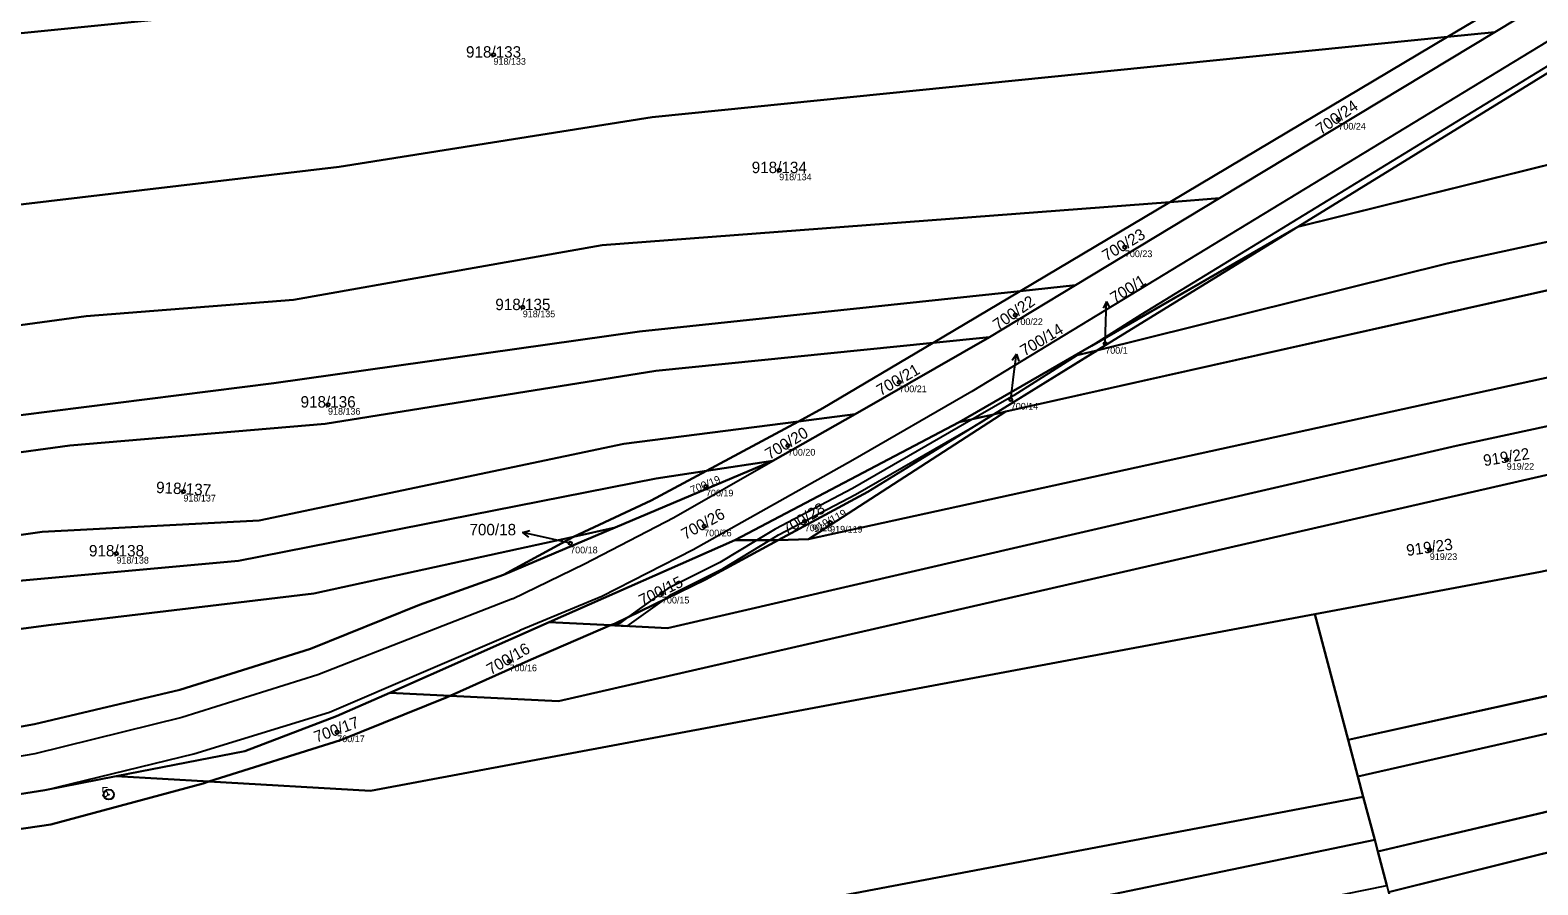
# Model space of a CAD drawing. Extents: x -603967 to -594699, y -1179315 to -1165625.
# Drawn here: x -595647.4 to -595422.6, y -1171950.6 to -1171823.2 of the extents above; entities that cross this region are included whole.
import ezdxf

# ---------------------------------------------------------------- set-up
doc = ezdxf.new("R2010")
doc.units = 0
for name, color, linetype in [('Definiční body', 7, 'Continuous'), ('Hranice parcel', 7, 'Continuous'), ('Parcelní čísla', 7, 'Continuous'), ('Polygon parcely', 7, 'Continuous'), ('Pop  PČ popisy', 7, 'Continuous'), ('Vnitřní kresba', 7, 'Continuous'), ('Věcná břemena k části', 7, 'Continuous'), ('Značky bodu BP', 7, 'Continuous')]:
    doc.layers.add(name, color=color, linetype=linetype)

msp = doc.modelspace()

# ---------------------------------------------------------------- linework, layer by layer
at = {"layer": 'Definiční body'}
for centre in [(-595578.35, -1171826.84994), (-595452.37, -1171836.51994), (-595535.75, -1171844.06994), (-595484.2, -1171855.52994), (-595573.98, -1171864.48994), (-595500.53, -1171865.64994), (-595487.13, -1171869.92994), (-595517.84, -1171875.65994), (-595603.02, -1171879.00994), (-595501.22, -1171878.24994), (-595534.45, -1171885.10994), (-595427.27, -1171887.21994), (-595624.58, -1171891.94994), (-595546.67, -1171891.18994), (-595546.93, -1171897.13994), (-595531.93, -1171896.37994), (-595528.15, -1171896.57994), (-595566.91, -1171899.66994), (-595634.57, -1171901.19994), (-595438.74, -1171900.66994), (-595553.23, -1171907.14994), (-595575.96, -1171917.24994), (-595601.64, -1171927.81994)]:
    msp.add_circle(centre, 0.25, dxfattribs=at)
at = {"layer": 'Hranice parcel'}
for p, q in [((-595429.04, -1171823.46), (-595378.77, -1171793.14)), ((-595458.4, -1171852.48), (-595371.1, -1171798.69)), ((-595418.79, -1171813.89), (-595436.08, -1171824.17)), ((-595436.08, -1171824.17), (-595477.51, -1171848.8)), ((-595470.1, -1171848.23), (-595429.04, -1171823.46)), ((-595458.4, -1171852.48), (-595345.63, -1171824.55)), ((-595429.04, -1171823.46), (-595436.08, -1171824.17)), ((-595501.97, -1171880.04), (-595330.97, -1171841.75)), ((-595477.51, -1171848.8), (-595499.83, -1171862.07)), ((-595491.57, -1171861.19), (-595470.1, -1171848.23)), ((-595470.1, -1171848.23), (-595477.51, -1171848.8)), ((-595458.4, -1171852.48), (-595491.76, -1171871.75)), ((-595488.38, -1171870.95), (-595458.4, -1171852.48)), ((-595504.41, -1171868.94), (-595491.57, -1171861.19)), ((-595491.57, -1171861.19), (-595499.83, -1171862.07)), ((-595499.83, -1171862.07), (-595512.81, -1171869.79)), ((-595524.44, -1171880.42), (-595504.41, -1171868.94)), ((-595504.41, -1171868.94), (-595512.81, -1171869.79)), ((-595491.76, -1171871.75), (-595508.9, -1171881.59)), ((-595503.8, -1171880.45), (-595488.38, -1171870.95)), ((-595491.76, -1171871.75), (-595488.38, -1171870.95)), ((-595532.86, -1171881.5), (-595546.6, -1171888.88)), ((-595536.7, -1171887.39), (-595524.44, -1171880.42)), ((-595524.44, -1171880.42), (-595532.86, -1171881.5)), ((-595501.97, -1171880.04), (-595531.38, -1171899.05)), ((-595508.9, -1171881.59), (-595503.8, -1171880.45)), ((-595503.8, -1171880.45), (-595501.97, -1171880.04)), ((-595542.34, -1171899.21), (-595508.9, -1171881.59)), ((-595560.23, -1171897.33), (-595536.7, -1171887.39)), ((-595536.7, -1171887.39), (-595546.6, -1171888.88)), ((-595546.6, -1171888.88), (-595554.84, -1171893.3)), ((-595554.84, -1171893.3), (-595566.43, -1171898.68)), ((-595576.87, -1171904.35), (-595560.23, -1171897.33)), ((-595566.43, -1171898.68), (-595576.87, -1171904.35)), ((-595542.34, -1171899.21), (-595570.03, -1171911.44)), ((-595560.23, -1171897.33), (-595566.43, -1171898.68)), ((-595546.73, -1171905.04), (-595535.92, -1171899.21)), ((-595535.92, -1171899.21), (-595542.34, -1171899.21)), ((-595531.38, -1171899.05), (-595535.92, -1171899.21)), ((-595450.92, -1171928.97), (-595311.61, -1171898.17)), ((-595449.47, -1171934.43), (-595310.01, -1171902.77)), ((-595560.33, -1171911.65), (-595546.73, -1171905.04)), ((-595450.92, -1171928.97), (-595455.9, -1171910.21)), ((-595570.03, -1171911.44), (-595593.8, -1171921.94)), ((-595570.03, -1171911.44), (-595560.89, -1171911.89)), ((-595560.89, -1171911.89), (-595560.33, -1171911.65)), ((-595446.51, -1171945.6), (-595306.58, -1171912.64)), ((-595444.89, -1171951.67), (-595305.1, -1171916.83)), ((-595593.8, -1171921.94), (-595584.79, -1171922.39)), ((-595601.15, -1171929.01), (-595585.26, -1171922.6)), ((-595585.26, -1171922.6), (-595584.79, -1171922.39)), ((-595646.8, -1171926.65), (-595682.06, -1171932.98)), ((-595620.78, -1171935.18), (-595601.15, -1171929.01)), ((-595449.47, -1171934.43), (-595450.92, -1171928.97)), ((-595634.63, -1171934.38), (-595620.78, -1171935.18)), ((-595621.66, -1171935.46), (-595620.78, -1171935.18)), ((-595448.67, -1171937.46), (-595449.47, -1171934.43)), ((-595644.33, -1171941.58), (-595621.66, -1171935.46)), ((-595446.96, -1171943.89), (-595448.67, -1171937.46)), ((-595705.13, -1171950.46), (-595644.33, -1171941.58)), ((-595446.51, -1171945.6), (-595446.96, -1171943.89)), ((-595445.15, -1171950.69), (-595446.51, -1171945.6))]:
    msp.add_line(p, q, dxfattribs=at)
for points in [[(-595671.99, -1171825.87), (-595661.24, -1171824.85), (-595604.02, -1171819.16), (-595557.97, -1171811.72), (-595478, -1171801.73), (-595425.08, -1171789.85), (-595377.66, -1171777.35)], [(-595674.13, -1171852.14), (-595601.38, -1171843.56), (-595554.69, -1171836.15), (-595436.08, -1171824.17)], [(-595488.38, -1171870.95), (-595436.17, -1171857.98), (-595364.52, -1171842.45), (-595336.06, -1171834.8)], [(-595675.96, -1171870.81), (-595639.1, -1171865.83), (-595608.17, -1171863.4), (-595562.12, -1171855.25), (-595477.51, -1171848.8)], [(-595531.38, -1171899.05), (-595370.07, -1171863.8), (-595326.23, -1171852.89)], [(-595560.89, -1171911.89), (-595552.4, -1171912.31), (-595434.82, -1171885.14), (-595322.79, -1171860.97)], [(-595677.27, -1171884.13), (-595611.12, -1171875.81), (-595556.58, -1171868.1), (-595499.83, -1171862.07)], [(-595584.79, -1171922.39), (-595568.66, -1171923.19), (-595321.32, -1171866.62)], [(-595677.85, -1171890.05), (-595641.51, -1171885.11), (-595603.46, -1171881.84), (-595554.12, -1171873.97), (-595512.81, -1171869.79)], [(-595512.81, -1171869.79), (-595529.22, -1171879.54), (-595532.86, -1171881.5)], [(-595679.09, -1171902.72), (-595645.66, -1171897.97), (-595613.27, -1171896.29), (-595558.93, -1171884.84), (-595532.86, -1171881.5)], [(-595535.92, -1171899.21), (-595522.54, -1171891.99), (-595503.8, -1171880.45)], [(-595455.9, -1171910.21), (-595422.25, -1171903.91), (-595317.46, -1171881.42)], [(-595679.74, -1171909.37), (-595657.37, -1171906), (-595616.37, -1171902.28), (-595554.08, -1171890), (-595546.6, -1171888.88)], [(-595680.46, -1171916.65), (-595644.68, -1171911.85), (-595605.14, -1171907.14), (-595566.43, -1171898.68)], [(-595576.87, -1171904.35), (-595589.4, -1171908.86), (-595605.63, -1171915.41), (-595625.14, -1171921.51), (-595646.8, -1171926.65)], [(-595620.78, -1171935.18), (-595596.71, -1171936.58), (-595455.9, -1171910.21)], [(-595584.79, -1171922.39), (-595572.72, -1171917), (-595560.89, -1171911.89)], [(-595593.8, -1171921.94), (-595601.74, -1171925.45), (-595615.41, -1171930.65), (-595634.63, -1171934.38)], [(-595705.26, -1171945.89), (-595645.24, -1171936.44), (-595634.63, -1171934.38)], [(-595853.75, -1171995.6), (-595633.34, -1171972.45), (-595448.67, -1171937.46)], [(-595446.96, -1171943.89), (-595631.99, -1171982.34), (-595853.5, -1172003.3)]]:
    msp.add_lwpolyline(points, dxfattribs=at)
at = {"layer": 'Polygon parcely'}
for points in [[(-595557.97, -1171811.72), (-595478, -1171801.73), (-595425.08, -1171789.85), (-595377.66, -1171777.35), (-595378.81, -1171749.99), (-595432.23, -1171764.82), (-595499.96, -1171779.53), (-595593.54, -1171792.82), (-595670.2, -1171800.86), (-595671.99, -1171825.87), (-595661.24, -1171824.85), (-595604.02, -1171819.16)], [(-595378.57, -1171789.24), (-595377.66, -1171777.35), (-595425.08, -1171789.85), (-595478, -1171801.73), (-595557.97, -1171811.72), (-595604.02, -1171819.16), (-595661.24, -1171824.85), (-595671.99, -1171825.87), (-595673.17, -1171842.3), (-595674.13, -1171852.14), (-595601.38, -1171843.56), (-595554.69, -1171836.15), (-595436.08, -1171824.17), (-595418.79, -1171813.89)], [(-595378.77, -1171793.14), (-595378.57, -1171789.24), (-595418.79, -1171813.89), (-595436.08, -1171824.17), (-595429.04, -1171823.46)], [(-595458.4, -1171852.48), (-595345.63, -1171824.55), (-595371.1, -1171798.69)], [(-595562.12, -1171855.25), (-595477.51, -1171848.8), (-595436.08, -1171824.17), (-595554.69, -1171836.15), (-595601.38, -1171843.56), (-595674.13, -1171852.14), (-595675.96, -1171870.81), (-595639.1, -1171865.83), (-595608.17, -1171863.4)], [(-595364.52, -1171842.45), (-595336.06, -1171834.8), (-595345.63, -1171824.55), (-595458.4, -1171852.48), (-595488.38, -1171870.95), (-595436.17, -1171857.98)], [(-595477.51, -1171848.8), (-595470.1, -1171848.23), (-595429.04, -1171823.46), (-595436.08, -1171824.17)], [(-595501.97, -1171880.04), (-595330.97, -1171841.75), (-595336.06, -1171834.8), (-595364.52, -1171842.45), (-595436.17, -1171857.98), (-595488.38, -1171870.95), (-595503.8, -1171880.45)], [(-595370.07, -1171863.8), (-595326.23, -1171852.89), (-595330.97, -1171841.75), (-595501.97, -1171880.04), (-595531.38, -1171899.05)], [(-595499.83, -1171862.07), (-595477.51, -1171848.8), (-595562.12, -1171855.25), (-595608.17, -1171863.4), (-595639.1, -1171865.83), (-595675.96, -1171870.81), (-595677.27, -1171884.13), (-595611.12, -1171875.81), (-595556.58, -1171868.1)], [(-595499.83, -1171862.07), (-595491.57, -1171861.19), (-595470.1, -1171848.23), (-595477.51, -1171848.8)], [(-595535.92, -1171899.21), (-595546.73, -1171905.04), (-595560.33, -1171911.65), (-595560.89, -1171911.89), (-595552.4, -1171912.31), (-595434.82, -1171885.14), (-595322.79, -1171860.97), (-595326.23, -1171852.89), (-595370.07, -1171863.8), (-595531.38, -1171899.05)], [(-595458.4, -1171852.48), (-595491.76, -1171871.75), (-595488.38, -1171870.95)], [(-595321.32, -1171866.62), (-595322.79, -1171860.97), (-595434.82, -1171885.14), (-595552.4, -1171912.31), (-595560.89, -1171911.89), (-595572.72, -1171917), (-595584.79, -1171922.39), (-595568.66, -1171923.19)], [(-595491.57, -1171861.19), (-595499.83, -1171862.07), (-595512.81, -1171869.79), (-595504.41, -1171868.94)], [(-595603.46, -1171881.84), (-595554.12, -1171873.97), (-595512.81, -1171869.79), (-595499.83, -1171862.07), (-595556.58, -1171868.1), (-595611.12, -1171875.81), (-595677.27, -1171884.13), (-595677.85, -1171890.05), (-595641.51, -1171885.11)], [(-595620.78, -1171935.18), (-595596.71, -1171936.58), (-595455.9, -1171910.21), (-595422.25, -1171903.91), (-595317.46, -1171881.42), (-595321.32, -1171866.62), (-595568.66, -1171923.19), (-595584.79, -1171922.39), (-595585.26, -1171922.6), (-595601.15, -1171929.01)], [(-595613.27, -1171896.29), (-595558.93, -1171884.84), (-595532.86, -1171881.5), (-595529.22, -1171879.54), (-595512.81, -1171869.79), (-595554.12, -1171873.97), (-595603.46, -1171881.84), (-595641.51, -1171885.11), (-595677.85, -1171890.05), (-595679.09, -1171902.72), (-595645.66, -1171897.97)], [(-595504.41, -1171868.94), (-595512.81, -1171869.79), (-595529.22, -1171879.54), (-595532.86, -1171881.5), (-595524.44, -1171880.42)], [(-595508.9, -1171881.59), (-595503.8, -1171880.45), (-595488.38, -1171870.95), (-595491.76, -1171871.75)], [(-595616.37, -1171902.28), (-595554.08, -1171890), (-595546.6, -1171888.88), (-595532.86, -1171881.5), (-595558.93, -1171884.84), (-595613.27, -1171896.29), (-595645.66, -1171897.97), (-595679.09, -1171902.72), (-595679.74, -1171909.37), (-595657.37, -1171906)], [(-595524.44, -1171880.42), (-595532.86, -1171881.5), (-595546.6, -1171888.88), (-595536.7, -1171887.39)], [(-595522.54, -1171891.99), (-595503.8, -1171880.45), (-595508.9, -1171881.59), (-595542.34, -1171899.21), (-595535.92, -1171899.21)], [(-595503.8, -1171880.45), (-595522.54, -1171891.99), (-595535.92, -1171899.21), (-595531.38, -1171899.05), (-595501.97, -1171880.04)], [(-595311.61, -1171898.17), (-595317.46, -1171881.42), (-595422.25, -1171903.91), (-595455.9, -1171910.21), (-595450.92, -1171928.97)], [(-595554.84, -1171893.3), (-595566.43, -1171898.68), (-595560.23, -1171897.33), (-595536.7, -1171887.39), (-595546.6, -1171888.88)], [(-595644.68, -1171911.85), (-595605.14, -1171907.14), (-595566.43, -1171898.68), (-595554.84, -1171893.3), (-595546.6, -1171888.88), (-595554.08, -1171890), (-595616.37, -1171902.28), (-595657.37, -1171906), (-595679.74, -1171909.37), (-595680.46, -1171916.65)], [(-595576.87, -1171904.35), (-595566.43, -1171898.68), (-595605.14, -1171907.14), (-595644.68, -1171911.85), (-595680.46, -1171916.65), (-595682.06, -1171932.98), (-595646.8, -1171926.65), (-595625.14, -1171921.51), (-595605.63, -1171915.41), (-595589.4, -1171908.86)], [(-595576.87, -1171904.35), (-595560.23, -1171897.33), (-595566.43, -1171898.68)], [(-595535.92, -1171899.21), (-595542.34, -1171899.21), (-595570.03, -1171911.44), (-595560.89, -1171911.89), (-595560.33, -1171911.65), (-595546.73, -1171905.04)], [(-595310.01, -1171902.77), (-595311.61, -1171898.17), (-595450.92, -1171928.97), (-595449.47, -1171934.43)], [(-595306.58, -1171912.64), (-595310.01, -1171902.77), (-595449.47, -1171934.43), (-595448.67, -1171937.46), (-595446.96, -1171943.89), (-595446.51, -1171945.6)], [(-595764.38, -1171969.26), (-595823.96, -1171980.45), (-595854.09, -1171985), (-595853.75, -1171995.6), (-595633.34, -1171972.45), (-595448.67, -1171937.46), (-595449.47, -1171934.43), (-595450.92, -1171928.97), (-595455.9, -1171910.21), (-595596.71, -1171936.58), (-595620.78, -1171935.18), (-595621.66, -1171935.46), (-595644.33, -1171941.58), (-595705.13, -1171950.46), (-595705.03, -1171954.3), (-595733.05, -1171962.07)], [(-595572.72, -1171917), (-595560.89, -1171911.89), (-595570.03, -1171911.44), (-595593.8, -1171921.94), (-595584.79, -1171922.39)], [(-595305.1, -1171916.83), (-595306.58, -1171912.64), (-595446.51, -1171945.6), (-595445.15, -1171950.69), (-595444.89, -1171951.67)], [(-595301.19, -1171925.6), (-595305.1, -1171916.83), (-595444.89, -1171951.67), (-595443.22, -1171956.89), (-595441.54, -1171962.12)], [(-595585.26, -1171922.6), (-595584.79, -1171922.39), (-595593.8, -1171921.94), (-595601.74, -1171925.45), (-595615.41, -1171930.65), (-595634.63, -1171934.38), (-595620.78, -1171935.18), (-595601.15, -1171929.01)], [(-595705.13, -1171950.46), (-595644.33, -1171941.58), (-595621.66, -1171935.46), (-595620.78, -1171935.18), (-595634.63, -1171934.38), (-595645.24, -1171936.44), (-595705.26, -1171945.89)], [(-595853.75, -1171995.6), (-595853.5, -1172003.3), (-595631.99, -1171982.34), (-595446.96, -1171943.89), (-595448.67, -1171937.46), (-595633.34, -1171972.45)], [(-595853.5, -1172003.3), (-595853.23, -1172011.76), (-595706.65, -1171996.09), (-595626.56, -1171989.02), (-595580.18, -1171978.08), (-595445.15, -1171950.69), (-595446.51, -1171945.6), (-595446.96, -1171943.89), (-595631.99, -1171982.34)]]:
    msp.add_lwpolyline(points, close=True, dxfattribs=at)
for points in [[(-595378.77, -1171793.14), (-595429.04, -1171823.46), (-595470.1, -1171848.23), (-595491.57, -1171861.19), (-595504.41, -1171868.94), (-595524.44, -1171880.42), (-595536.7, -1171887.39), (-595560.23, -1171897.33), (-595576.87, -1171904.35), (-595589.4, -1171908.86), (-595605.63, -1171915.41), (-595625.14, -1171921.51), (-595646.8, -1171926.65), (-595682.06, -1171932.98)], [(-595705.26, -1171945.89), (-595645.24, -1171936.44), (-595634.63, -1171934.38), (-595615.41, -1171930.65), (-595601.74, -1171925.45), (-595593.8, -1171921.94), (-595570.03, -1171911.44), (-595542.34, -1171899.21), (-595508.9, -1171881.59), (-595491.76, -1171871.75), (-595458.4, -1171852.48), (-595371.1, -1171798.69)]]:
    msp.add_lwpolyline(points, dxfattribs=at)
at = {"layer": 'Pop  PČ popisy'}
for p, q in [((-595486.925, -1171863.621), (-595487.461, -1171864.604)), ((-595487.03, -1171866.62), (-595486.925, -1171863.621)), ((-595486.925, -1171863.621), (-595486.46, -1171864.639)), ((-595487.13, -1171869.93), (-595487.03, -1171866.62)), ((-595500.384, -1171871.471), (-595501.003, -1171872.404)), ((-595500.75, -1171874.45), (-595500.384, -1171871.471)), ((-595500.384, -1171871.471), (-595500.009, -1171872.526)), ((-595501.22, -1171878.25), (-595500.75, -1171874.45)), ((-595574.004, -1171898.045), (-595572.916, -1171897.782)), ((-595571.08, -1171898.72), (-595574.004, -1171898.045)), ((-595574.004, -1171898.045), (-595573.141, -1171898.758)), ((-595566.91, -1171899.67), (-595571.08, -1171898.72))]:
    msp.add_line(p, q, dxfattribs=at)
at = {"layer": 'Vnitřní kresba'}
for p, q in [((-595373.01, -1171795.54), (-595507.03, -1171877.03)), ((-595507.03, -1171877.03), (-595524.77, -1171887.27)), ((-595551.48, -1171895.84), (-595536.7, -1171887.39)), ((-595524.77, -1171887.27), (-595548.58, -1171900.65)), ((-595564.78, -1171902.71), (-595551.48, -1171895.84)), ((-595548.58, -1171900.65), (-595562.2, -1171907.61)), ((-595575.52, -1171907.97), (-595564.78, -1171902.71)), ((-595575.52, -1171907.97), (-595588.8, -1171913.1)), ((-595562.2, -1171907.61), (-595574.4, -1171912.68)), ((-595602.78, -1171924.83), (-595574.4, -1171912.68)), ((-595588.8, -1171913.1), (-595604.56, -1171919.28)), ((-595604.56, -1171919.28), (-595624.8, -1171925.62)), ((-595624.8, -1171925.62), (-595646.76, -1171931.07)), ((-595623.04, -1171931.04), (-595602.78, -1171924.83)), ((-595646.76, -1171931.07), (-595670.9, -1171935.14)), ((-595645.24, -1171936.44), (-595623.04, -1171931.04))]:
    msp.add_line(p, q, dxfattribs=at)
at = {"layer": 'Věcná břemena k části'}
for points in [[(-595481.85, -1171865.61), (-595489.12, -1171870.23), (-595458.4, -1171852.48), (-595371.1, -1171798.69), (-595370.63, -1171798.4), (-595364.69, -1171795.33), (-595359.8, -1171792.8), (-595360.23, -1171792.91), (-595366, -1171795.27), (-595420.05, -1171827.88)], [(-595506.85, -1171881.13), (-595503.8, -1171880.45), (-595488.97, -1171871.31), (-595488.41, -1171870.96), (-595491.38, -1171871.66), (-595500.77, -1171877.62)], [(-595539.09, -1171899.21), (-595537.16, -1171899.21), (-595535.84, -1171898.41), (-595524.35, -1171892.39), (-595505.64, -1171881.59), (-595503.8, -1171880.45), (-595506.85, -1171881.13), (-595524.83, -1171891.51), (-595536.33, -1171897.54)], [(-595552.37, -1171906.43), (-595558.15, -1171910.59), (-595559.58, -1171911.62), (-595560.25, -1171911.92), (-595558.42, -1171912.01), (-595552.87, -1171908.03), (-595551.85, -1171907.29), (-595544.12, -1171903.42), (-595537.16, -1171899.21), (-595539.09, -1171899.21), (-595544.6, -1171902.55)]]:
    msp.add_lwpolyline(points, close=True, dxfattribs=at)
at = {"layer": 'Značky bodu BP'}
for radius in [0.75, 0.03]:
    msp.add_circle((-595635.71, -1171937.11982), radius, dxfattribs=at)

# ---------------------------------------------------------------- texts
at = {"layer": 'Definiční body'}
for s, p in [('918/133', (-595578.35, -1171828.339)), ('700/24', (-595452.37, -1171838.009)), ('918/134', (-595535.75, -1171845.559)), ('700/23', (-595484.2, -1171857.019)), ('918/135', (-595573.98, -1171865.979)), ('700/22', (-595500.53, -1171867.139)), ('700/1', (-595487.13, -1171871.419)), ('700/21', (-595517.84, -1171877.149)), ('700/14', (-595501.22, -1171879.739)), ('918/136', (-595603.02, -1171880.499)), ('700/20', (-595534.45, -1171886.599)), ('919/22', (-595427.27, -1171888.709)), ('918/137', (-595624.58, -1171893.439)), ('700/19', (-595546.67, -1171892.679)), ('700/28', (-595531.93, -1171897.869)), ('919/119', (-595528.15, -1171898.069)), ('700/26', (-595546.93, -1171898.629)), ('918/138', (-595634.57, -1171902.689)), ('700/18', (-595566.91, -1171901.159)), ('919/23', (-595438.74, -1171902.159)), ('700/15', (-595553.23, -1171908.639)), ('700/16', (-595575.96, -1171918.739)), ('700/17', (-595601.64, -1171929.309))]:
    msp.add_text(s, height=0.999996, dxfattribs=at).set_placement(p)
at = {"layer": 'Parcelní čísla'}
for s, p in [('918/133', (-595582.446, -1171827.275)), ('918/134', (-595539.846, -1171844.495)), ('918/135', (-595578.076, -1171864.915)), ('918/136', (-595607.116, -1171879.435)), ('700/18', (-595581.932, -1171898.475)), ('918/138', (-595638.666, -1171901.625))]:
    msp.add_text(s, height=1.699998, dxfattribs=at).set_placement(p)
for s, height, rotation, p in [('700/24', 1.699998, 35, (-595454.965, -1171838.856)), ('700/23', 1.699998, 31, (-595486.952, -1171857.679)), ('700/1', 1.699998, 32, (-595485.714, -1171863.98)), ('700/22', 1.699998, 35, (-595503.125, -1171867.986)), ('700/14', 1.699998, 31, (-595499.171, -1171871.834)), ('700/21', 1.699998, 29.9999972, (-595520.629, -1171877.761)), ('700/20', 1.699998, 31, (-595537.202, -1171887.259)), ('919/22', 1.699998, 9, (-595430.627, -1171888.182)), ('918/137', 1.699998, 357, (-595628.693, -1171892.16)), ('700/19', 1.14, 21.9999972, (-595548.718, -1171892.325)), ('700/26', 1.699998, 29, (-595549.755, -1171899.192)), ('700/28', 1.699998, 31, (-595534.682, -1171898.529)), ('919/119', 1.14, 28, (-595530.441, -1171898.121)), ('919/23', 1.699998, 8, (-595442.113, -1171901.573)), ('700/15', 1.699998, 26, (-595556.159, -1171909.051)), ('700/16', 1.699998, 29.9999972, (-595578.749, -1171919.351)), ('700/17', 1.699998, 20, (-595604.751, -1171929.404))]:
    msp.add_text(s, height=height, rotation=rotation, dxfattribs=at).set_placement(p)
at = {"layer": 'Značky bodu BP'}
msp.add_text('5', height=1.5, dxfattribs=at).set_placement((-595636.822, -1171937.495))

doc.saveas('drawing.dxf')
